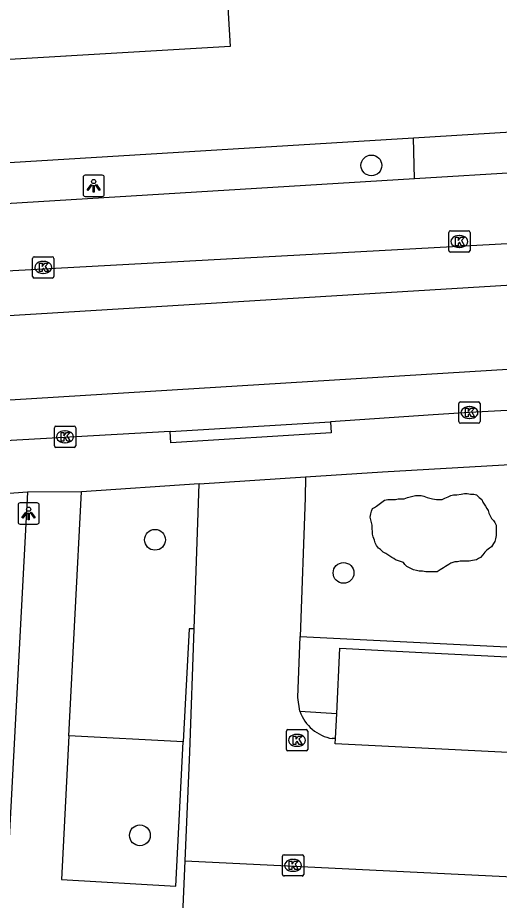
# Model space of a CAD drawing. Extents: x 162990 to 165007, y 383433 to 384336.
# Drawn here: x 164664.97 to 164687.64, y 384033.79 to 384075.32 of the extents above; entities that cross this region are included whole.
import ezdxf

# ---------------------------------------------------------------- set-up
doc = ezdxf.new("R2010")
doc.units = 0
for name, color, linetype in [('IMGEO_Boom', 7, 'Continuous'), ('IMGEO_Groenvoorziening', 7, 'Continuous'), ('IMGEO_Kolk', 7, 'Continuous'), ('IMGEO_Lichtpunt', 7, 'Continuous'), ('IMGEO_Pand', 7, 'Continuous'), ('IMGEO_Rijbaan_lokaal_gesloten', 7, 'Continuous'), ('IMGEO_Rijbaan_lokaal_open', 7, 'Continuous'), ('IMGEO_Voetpad_open', 7, 'Continuous')]:
    doc.layers.add(name, color=color, linetype=linetype)

msp = doc.modelspace()

# ---------------------------------------------------------------- linework, layer by layer
at = {"layer": 'IMGEO_Boom'}
for centre in [(164681.618, 384068.366), (164671.435, 384050.752), (164680.308, 384049.193), (164670.727, 384036.846)]:
    msp.add_circle(centre, 0.489, dxfattribs=at)
at = {"layer": 'IMGEO_Groenvoorziening'}
for points in [[(164686.746, 384049.926), (164686.654, 384049.864), (164686.561, 384049.802), (164686.376, 384049.772), (164686.221, 384049.742), (164686.066, 384049.742), (164685.912, 384049.742), (164685.788, 384049.742), (164685.665, 384049.71), (164685.541, 384049.71), (164685.356, 384049.648), (164685.263, 384049.586), (164685.108, 384049.494), (164685.016, 384049.432), (164684.861, 384049.338), (164684.707, 384049.246), (164684.583, 384049.246), (164684.367, 384049.246), (164684.181, 384049.246), (164684.027, 384049.278), (164683.872, 384049.278), (164683.748, 384049.308), (164683.594, 384049.338), (164683.408, 384049.432), (164683.285, 384049.494), (164683.192, 384049.586), (164683.13, 384049.68), (164682.945, 384049.742), (164682.759, 384049.802), (164682.667, 384049.864), (164682.574, 384049.926), (164682.481, 384049.988), (164682.388, 384050.05), (164682.296, 384050.112), (164682.172, 384050.174), (164682.048, 384050.298), (164681.956, 384050.36), (164681.863, 384050.484), (164681.801, 384050.608), (164681.77, 384050.73), (164681.709, 384050.886), (164681.678, 384051.01), (164681.678, 384051.132), (164681.647, 384051.288), (164681.647, 384051.442), (164681.616, 384051.566), (164681.585, 384051.69), (164681.554, 384051.814), (164681.585, 384051.968), (164681.616, 384052.092), (164681.678, 384052.216), (164681.77, 384052.278), (164681.863, 384052.34), (164681.987, 384052.432), (164682.11, 384052.524), (164682.234, 384052.618), (164682.388, 384052.648), (164682.543, 384052.648), (164682.759, 384052.648), (164682.883, 384052.68), (164683.007, 384052.68), (164683.161, 384052.68), (164683.316, 384052.742), (164683.439, 384052.772), (164683.563, 384052.804), (164683.687, 384052.834), (164683.81, 384052.834), (164683.965, 384052.834), (164684.088, 384052.804), (164684.243, 384052.742), (164684.367, 384052.71), (164684.49, 384052.68), (164684.676, 384052.648), (164684.83, 384052.648), (164684.954, 384052.648), (164685.077, 384052.71), (164685.232, 384052.772), (164685.356, 384052.834), (164685.479, 384052.864), (164685.634, 384052.864), (164685.85, 384052.896), (164686.005, 384052.926), (164686.128, 384052.926), (164686.283, 384052.896), (164686.437, 384052.896), (164686.561, 384052.864), (164686.685, 384052.742), (164686.808, 384052.648), (164686.87, 384052.524), (164686.932, 384052.432), (164686.994, 384052.34), (164687.056, 384052.216), (164687.117, 384052.122), (164687.148, 384051.998), (164687.21, 384051.876), (164687.272, 384051.752), (164687.365, 384051.658), (164687.426, 384051.566), (164687.488, 384051.442), (164687.488, 384051.288), (164687.488, 384051.132), (164687.488, 384050.948), (164687.457, 384050.792), (164687.426, 384050.668), (164687.365, 384050.576), (164687.272, 384050.422), (164687.179, 384050.36), (164687.056, 384050.266), (164686.963, 384050.174), (164686.87, 384050.05), (164686.746, 384049.926)], [(164672.767, 384041.248), (164667.388, 384041.529)]]:
    msp.add_lwpolyline(points, dxfattribs=at)
at = {"layer": 'IMGEO_Kolk'}
for p, q in [((164685.259, 384064.361), (164685.259, 384065.213)), ((164685.334, 384065.287), (164686.186, 384065.287)), ((164686.26, 384065.213), (164686.26, 384064.361)), ((164685.747, 384065.067), (164685.772, 384065.067)), ((164685.77, 384064.507), (164685.745, 384064.507)), ((164665.676, 384063.142), (164665.676, 384063.994)), ((164665.751, 384064.068), (164666.603, 384064.068)), ((164666.677, 384063.994), (164666.677, 384063.142)), ((164686.186, 384064.287), (164685.334, 384064.287)), ((164666.164, 384063.848), (164666.189, 384063.848)), ((164666.603, 384063.068), (164665.751, 384063.068)), ((164666.187, 384063.288), (164666.162, 384063.288)), ((164685.806, 384057.237), (164686.658, 384057.237)), ((164685.731, 384056.311), (164685.731, 384057.163)), ((164686.219, 384057.017), (164686.244, 384057.017)), ((164686.732, 384057.163), (164686.732, 384056.311)), ((164686.242, 384056.457), (164686.217, 384056.457)), ((164666.702, 384055.171), (164666.702, 384056.023)), ((164666.777, 384056.097), (164667.629, 384056.097)), ((164667.703, 384056.023), (164667.703, 384055.171)), ((164686.658, 384056.237), (164685.806, 384056.237)), ((164667.19, 384055.877), (164667.215, 384055.877)), ((164667.213, 384055.317), (164667.188, 384055.317)), ((164667.629, 384055.097), (164666.777, 384055.097)), ((164677.619, 384040.892), (164677.619, 384041.744)), ((164677.694, 384041.818), (164678.546, 384041.818)), ((164678.107, 384041.598), (164678.132, 384041.598)), ((164678.62, 384041.744), (164678.62, 384040.892)), ((164678.13, 384041.038), (164678.105, 384041.038)), ((164678.546, 384040.818), (164677.694, 384040.818)), ((164677.432, 384035.007), (164677.432, 384035.859)), ((164677.507, 384035.933), (164678.359, 384035.933)), ((164677.92, 384035.713), (164677.945, 384035.713)), ((164678.433, 384035.859), (164678.433, 384035.007)), ((164678.359, 384034.933), (164677.507, 384034.933)), ((164677.943, 384035.153), (164677.918, 384035.153))]:
    msp.add_line(p, q, dxfattribs=at)
for points in [[(164685.259, 384064.361), (164685.259, 384065.213)], [(164685.334, 384065.287), (164686.186, 384065.287)], [(164686.26, 384065.213), (164686.26, 384064.361)], [(164685.58, 384064.987), (164685.703, 384064.987), (164685.703, 384064.836), (164685.833, 384064.987), (164685.997, 384064.987), (164685.851, 384064.836), (164686.004, 384064.587), (164685.852, 384064.587), (164685.767, 384064.751), (164685.703, 384064.684), (164685.703, 384064.587), (164685.58, 384064.587), (164685.58, 384064.987)], [(164665.676, 384063.142), (164665.676, 384063.994)], [(164665.751, 384064.068), (164666.603, 384064.068)], [(164666.677, 384063.994), (164666.677, 384063.142)], [(164686.186, 384064.287), (164685.334, 384064.287)], [(164665.997, 384063.768), (164666.12, 384063.768), (164666.12, 384063.617), (164666.25, 384063.768), (164666.414, 384063.768), (164666.268, 384063.617), (164666.421, 384063.368), (164666.269, 384063.368), (164666.184, 384063.532), (164666.12, 384063.465), (164666.12, 384063.368), (164665.997, 384063.368), (164665.997, 384063.768)], [(164666.603, 384063.068), (164665.751, 384063.068)], [(164685.806, 384057.237), (164686.658, 384057.237)], [(164685.731, 384056.311), (164685.731, 384057.163)], [(164686.052, 384056.937), (164686.175, 384056.937), (164686.175, 384056.786), (164686.305, 384056.937), (164686.469, 384056.937), (164686.323, 384056.786), (164686.476, 384056.537), (164686.324, 384056.537), (164686.239, 384056.701), (164686.175, 384056.634), (164686.175, 384056.537), (164686.052, 384056.537), (164686.052, 384056.937)], [(164686.732, 384057.163), (164686.732, 384056.311)], [(164666.702, 384055.171), (164666.702, 384056.023)], [(164666.777, 384056.097), (164667.629, 384056.097)], [(164667.703, 384056.023), (164667.703, 384055.171)], [(164686.658, 384056.237), (164685.806, 384056.237)], [(164667.023, 384055.797), (164667.146, 384055.797), (164667.146, 384055.646), (164667.276, 384055.797), (164667.44, 384055.797), (164667.294, 384055.646), (164667.447, 384055.397), (164667.295, 384055.397), (164667.21, 384055.561), (164667.146, 384055.494), (164667.146, 384055.397), (164667.023, 384055.397), (164667.023, 384055.797)], [(164667.629, 384055.097), (164666.777, 384055.097)], [(164677.619, 384040.892), (164677.619, 384041.744)], [(164677.694, 384041.818), (164678.546, 384041.818)], [(164677.94, 384041.518), (164678.063, 384041.518), (164678.063, 384041.367), (164678.193, 384041.518), (164678.357, 384041.518), (164678.211, 384041.367), (164678.364, 384041.118), (164678.212, 384041.118), (164678.127, 384041.282), (164678.063, 384041.215), (164678.063, 384041.118), (164677.94, 384041.118), (164677.94, 384041.518)], [(164678.62, 384041.744), (164678.62, 384040.892)], [(164678.546, 384040.818), (164677.694, 384040.818)], [(164677.432, 384035.007), (164677.432, 384035.859)], [(164677.507, 384035.933), (164678.359, 384035.933)], [(164677.753, 384035.633), (164677.876, 384035.633), (164677.876, 384035.482), (164678.006, 384035.633), (164678.17, 384035.633), (164678.024, 384035.482), (164678.177, 384035.233), (164678.025, 384035.233), (164677.94, 384035.397), (164677.876, 384035.33), (164677.876, 384035.233), (164677.753, 384035.233), (164677.753, 384035.633)], [(164678.433, 384035.859), (164678.433, 384035.007)], [(164678.359, 384034.933), (164677.507, 384034.933)]]:
    msp.add_lwpolyline(points, dxfattribs=at)
for centre, start, end in [((164685.336, 384065.211), 91.552, 178.448), ((164685.336, 384065.211), 91.552, 178.448), ((164686.184, 384065.211), 1.552, 88.448), ((164686.184, 384065.211), 1.552, 88.448), ((164685.336, 384064.363), 181.552, 268.448), ((164685.336, 384064.363), 181.552, 268.448), ((164686.184, 384064.363), 271.552, 358.448), ((164686.184, 384064.363), 271.552, 358.448), ((164665.753, 384063.992), 91.552, 178.448), ((164665.753, 384063.992), 91.552, 178.448), ((164666.601, 384063.992), 1.552, 88.448), ((164666.601, 384063.992), 1.552, 88.448), ((164665.753, 384063.144), 181.552, 268.448), ((164665.753, 384063.144), 181.552, 268.448), ((164666.601, 384063.144), 271.552, 358.448), ((164666.601, 384063.144), 271.552, 358.448), ((164685.808, 384057.161), 91.552, 178.448), ((164685.808, 384057.161), 91.552, 178.448), ((164686.656, 384057.161), 1.552, 88.448), ((164686.656, 384057.161), 1.552, 88.448), ((164666.779, 384056.021), 91.552, 178.448), ((164666.779, 384056.021), 91.552, 178.448), ((164667.627, 384056.021), 1.552, 88.448), ((164667.627, 384056.021), 1.552, 88.448), ((164685.808, 384056.313), 181.552, 268.448), ((164685.808, 384056.313), 181.552, 268.448), ((164686.656, 384056.313), 271.552, 358.448), ((164686.656, 384056.313), 271.552, 358.448), ((164666.779, 384055.173), 181.552, 268.448), ((164666.779, 384055.173), 181.552, 268.448), ((164667.627, 384055.173), 271.552, 358.448), ((164667.627, 384055.173), 271.552, 358.448), ((164677.696, 384041.742), 91.552, 178.448), ((164677.696, 384041.742), 91.552, 178.448), ((164678.544, 384041.742), 1.552, 88.448), ((164678.544, 384041.742), 1.552, 88.448), ((164677.696, 384040.894), 181.552, 268.448), ((164677.696, 384040.894), 181.552, 268.448), ((164678.544, 384040.894), 271.552, 358.448), ((164678.544, 384040.894), 271.552, 358.448), ((164677.509, 384035.857), 91.552, 178.448), ((164677.509, 384035.857), 91.552, 178.448), ((164678.357, 384035.857), 1.552, 88.448), ((164678.357, 384035.857), 1.552, 88.448), ((164677.509, 384035.009), 181.552, 268.448), ((164677.509, 384035.009), 181.552, 268.448), ((164678.357, 384035.009), 271.552, 358.448), ((164678.357, 384035.009), 271.552, 358.448)]:
    msp.add_arc(centre, 0.0765, start, end, dxfattribs=at)
for centre, major_axis, ratio, start_param, end_param in [((164685.746, 384064.787), (-0.387, 0.002), 0.722429, 4.712389, 7.853982), ((164685.771, 384064.787), (-0.39, 0.002), 0.717154, 1.570796, 4.712389), ((164666.163, 384063.568), (-0.387, 0.002), 0.722429, 4.712389, 7.853982), ((164666.188, 384063.568), (-0.39, 0.002), 0.717154, 1.570796, 4.712389), ((164686.218, 384056.737), (-0.387, 0.002), 0.722429, 4.712389, 7.853982), ((164686.243, 384056.737), (-0.39, 0.002), 0.717154, 1.570796, 4.712389), ((164667.189, 384055.597), (-0.387, 0.002), 0.722429, 4.712389, 7.853982), ((164667.214, 384055.597), (-0.39, 0.002), 0.717154, 1.570796, 4.712389), ((164678.106, 384041.318), (-0.387, 0.002), 0.722429, 4.712389, 7.853982), ((164678.131, 384041.318), (-0.39, 0.002), 0.717154, 1.570796, 4.712389), ((164677.919, 384035.433), (-0.387, 0.002), 0.722429, 4.712389, 7.853982), ((164677.944, 384035.433), (-0.39, 0.002), 0.717154, 1.570796, 4.712389)]:
    msp.add_ellipse(centre, major_axis=major_axis, ratio=ratio, start_param=start_param, end_param=end_param, dxfattribs=at)
at = {"layer": 'IMGEO_Lichtpunt'}
for p, q in [((164668.052, 384067.81), (164668.052, 384067.003)), ((164668.052, 384067.81), (164668.052, 384067.003)), ((164668.954, 384067.905), (164668.146, 384067.905)), ((164668.954, 384067.905), (164668.146, 384067.905)), ((164669.048, 384067.003), (164669.048, 384067.81)), ((164669.048, 384067.003), (164669.048, 384067.81)), ((164668.146, 384066.909), (164668.954, 384066.909)), ((164668.146, 384066.909), (164668.954, 384066.909)), ((164664.99, 384052.392), (164664.99, 384051.585)), ((164664.99, 384052.392), (164664.99, 384051.585)), ((164665.892, 384052.487), (164665.084, 384052.487)), ((164665.892, 384052.487), (164665.084, 384052.487)), ((164665.986, 384051.585), (164665.986, 384052.392)), ((164665.986, 384051.585), (164665.986, 384052.392)), ((164665.084, 384051.491), (164665.892, 384051.491)), ((164665.084, 384051.491), (164665.892, 384051.491))]:
    msp.add_line(p, q, dxfattribs=at)
for points in [[(164668.426, 384067.474), (164668.465, 384067.446), (164668.277, 384067.184), (164668.239, 384067.211), (164668.426, 384067.474)], [(164668.528, 384067.426), (164668.575, 384067.426), (164668.575, 384067.104), (164668.528, 384067.104), (164668.528, 384067.426)], [(164668.638, 384067.446), (164668.676, 384067.473), (164668.863, 384067.211), (164668.824, 384067.183), (164668.638, 384067.446)], [(164665.364, 384052.056), (164665.403, 384052.028), (164665.215, 384051.766), (164665.177, 384051.793), (164665.364, 384052.056)], [(164665.466, 384052.008), (164665.513, 384052.008), (164665.513, 384051.686), (164665.466, 384051.686), (164665.466, 384052.008)], [(164665.576, 384052.028), (164665.614, 384052.055), (164665.801, 384051.793), (164665.762, 384051.765), (164665.576, 384052.028)]]:
    msp.add_lwpolyline(points, dxfattribs=at)
for centre in [(164668.551, 384067.608), (164665.489, 384052.19)]:
    msp.add_circle(centre, 0.0994, dxfattribs=at)
for centre, start, end in [((164668.146, 384067.81), 90, 180), ((164668.146, 384067.81), 90, 180), ((164668.954, 384067.81), 0, 90), ((164668.954, 384067.81), 0, 90), ((164668.146, 384067.003), 180, 270), ((164668.146, 384067.003), 180, 270), ((164668.954, 384067.003), 270, 0), ((164668.954, 384067.003), 270, 360), ((164665.084, 384052.392), 90, 180), ((164665.084, 384052.392), 90, 180), ((164665.892, 384052.392), 0, 90), ((164665.892, 384052.392), 0, 90), ((164665.084, 384051.585), 180, 270), ((164665.084, 384051.585), 180, 270), ((164665.892, 384051.585), 270, 0), ((164665.892, 384051.585), 270, 360)]:
    msp.add_arc(centre, 0.0946, start, end, dxfattribs=at)
at = {"layer": 'IMGEO_Pand'}
msp.add_lwpolyline([(164674.395, 384083.75), (164674.973, 384073.968), (164659.51, 384073.056), (164659.127, 384079.545), (164667.074, 384080.015), (164666.055, 384097.285), (164653.588, 384096.549), (164653.302, 384101.392)], dxfattribs=at)
at = {"layer": 'IMGEO_Rijbaan_lokaal_gesloten'}
for points in [[(164475.262, 384051.966), (164481.169, 384052.344), (164487.308, 384052.71), (164500.012, 384053.472), (164636.553, 384061.483), (164655.82, 384062.938), (164690.033, 384064.795), (164694.274, 384065.267)], [(164433.007, 384050.304), (164435.744, 384049.633), (164439.168, 384048.925), (164444.386, 384048.405), (164449.061, 384048.287), (164454.54, 384048.571), (164467.904, 384049.326), (164694.411, 384063.128)], [(164694.664, 384059.164), (164610.336, 384053.978), (164518.813, 384048.5), (164493.123, 384046.989), (164459.498, 384045.005), (164450.148, 384044.438), (164443.158, 384044.627), (164439.286, 384044.958), (164436.405, 384045.336), (164432.284, 384046.33)], [(164694.79, 384057.19), (164686.232, 384056.737), (164684.52, 384056.638), (164679.693, 384056.298)], [(164672.157, 384055.846), (164679.693, 384056.298)], [(164672.157, 384055.846), (164656.324, 384054.954)]]:
    msp.add_lwpolyline(points, dxfattribs=at)
at = {"layer": 'IMGEO_Rijbaan_lokaal_open'}
for points in [[(164673.51, 384053.377), (164678.513, 384053.709)], [(164678.513, 384053.709), (164678.501, 384052.731), (164678.265, 384046.198)], [(164673.276, 384046.555), (164673.51, 384053.377)], [(164672.859, 384035.642), (164673.078, 384040.766), (164673.276, 384046.555)], [(164678.252, 384042.685), (164678.162, 384043.335), (164678.265, 384046.198)], [(164679.93, 384041.409), (164679.771, 384041.396)], [(164727.217, 384038.781), (164679.913, 384041.145), (164679.93, 384041.409)], [(164672.859, 384035.642), (164729.688, 384032.875), (164729.577, 384030.006)]]:
    msp.add_lwpolyline(points, dxfattribs=at)
msp.add_arc((164680.115, 384043.341), 1.975, 199.3942, 259.9709, dxfattribs=at)
at = {"layer": 'IMGEO_Voetpad_open'}
for points in [[(164683.601, 384069.668), (164693.816, 384070.294)], [(164660.705, 384068.263), (164683.601, 384069.668)], [(164683.65, 384067.729), (164683.601, 384069.668)], [(164693.97, 384068.355), (164683.65, 384067.729)], [(164683.65, 384067.729), (164660.814, 384066.346)], [(164678.265, 384046.198), (164701.149, 384045.049), (164727.663, 384043.793), (164728.235, 384056.593)], [(164679.693, 384056.298), (164679.731, 384055.783), (164672.177, 384055.319), (164672.157, 384055.846)], [(164678.513, 384053.709), (164682.137, 384053.949), (164694.95, 384054.684)], [(164673.51, 384053.377), (164667.974, 384053.01)], [(164665.435, 384052.992), (164664.484, 384034.946), (164654.383, 384035.422)], [(164665.435, 384052.992), (164655.31, 384052.26)], [(164667.974, 384053.01), (164665.435, 384052.992)], [(164667.388, 384041.529), (164667.974, 384053.01)], [(164673.276, 384046.555), (164673.047, 384046.567), (164672.767, 384041.248)], [(164679.987, 384042.586), (164680.136, 384045.649), (164683.99, 384045.443), (164702.285, 384044.527), (164727.468, 384043.34), (164727.217, 384038.781)], [(164678.252, 384042.685), (164679.987, 384042.586)], [(164679.93, 384041.409), (164679.987, 384042.586)], [(164667.388, 384041.529), (164667.042, 384034.763), (164672.409, 384034.46), (164672.767, 384041.248)], [(164672.627, 384030.24), (164672.704, 384032.041), (164672.859, 384035.642)]]:
    msp.add_lwpolyline(points, dxfattribs=at)

doc.saveas('drawing.dxf')
